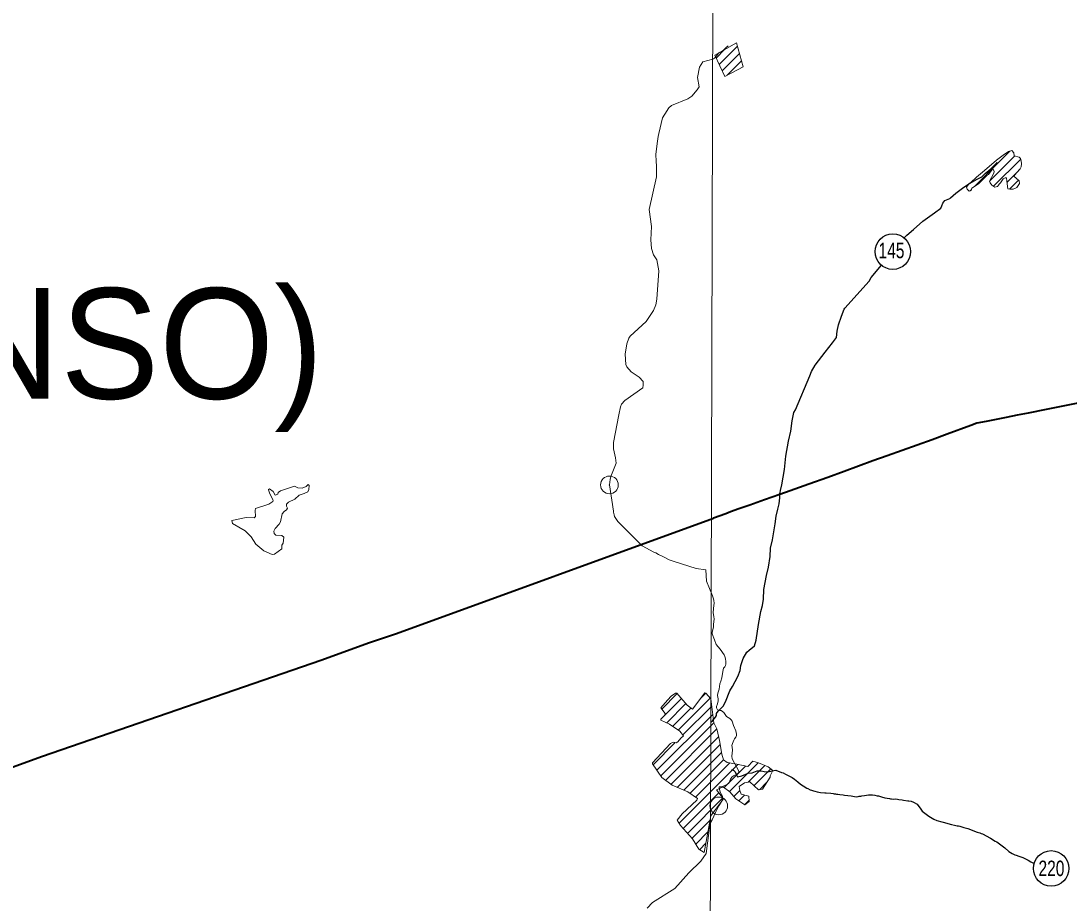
# Model space of a CAD drawing. Extents: x 553962 to 842807, y 8883888 to 9032388.
# Drawn here: x 582504 to 587242, y 8911874 to 8915863 of the extents above; entities that cross this region are included whole.
import ezdxf
from ezdxf.enums import TextEntityAlignment as Align

# ---------------------------------------------------------------- set-up
doc = ezdxf.new("R2010")
doc.units = 0
doc.header["$LTSCALE"] = 160
doc.header["$PDMODE"] = 32
doc.header["$PDSIZE"] = 80
doc.layers.add('6', color=7, linetype='Continuous', lineweight=13)

msp = doc.modelspace()

# ---------------------------------------------------------------- linework, layer by layer
at = {"layer": '6'}
for p, q in [((585646.2, 8915694.7), (585684.3, 8915732.9)), ((585654.5, 8915713.5), (585659, 8915718.1)), ((585659.8, 8915665.9), (585742.7, 8915748.8)), ((585673.4, 8915637.1), (585751.8, 8915715.5)), ((585696.2, 8915617.4), (585761, 8915682.2)), ((586813.8, 8915113.8), (586974.3, 8915274.2)), ((586882.8, 8915140.3), (586994.4, 8915251.9)), ((586900.1, 8915115.2), (587023, 8915238.1)), ((586961.6, 8915134.2), (587014.3, 8915187)), ((586972, 8915102.2), (587012.5, 8915142.8)), ((586794.2, 8915094.1), (586800.9, 8915100.8)), ((585164.2, 8913764.7), (585168, 8913788.9)), ((585396.8, 8912704.8), (585490.4, 8912798.3)), ((585400.9, 8912751.3), (585470.7, 8912821)), ((585475.4, 8912656.1), (585619.8, 8912800.4)), ((585574.5, 8912797.6), (585600.5, 8912823.6)), ((585423.2, 8912688.8), (585510.1, 8912775.6)), ((585450.2, 8912673.2), (585533, 8912756.1)), ((585495.7, 8912633.9), (585626.7, 8912764.9)), ((585378.8, 8912474.6), (585631.4, 8912727.2)), ((585396.4, 8912449.8), (585636.2, 8912689.5)), ((585418.5, 8912429.5), (585650.2, 8912661.2)), ((585361.2, 8912499.4), (585461.2, 8912599.4)), ((585442.6, 8912411.1), (585658.2, 8912626.7)), ((585471.2, 8912397.3), (585665.1, 8912591.2)), ((585501.1, 8912384.8), (585671, 8912554.7)), ((585478.8, 8912235.2), (585744.3, 8912500.7)), ((585528.9, 8912370.1), (585680.2, 8912521.4)), ((585553.8, 8912352.6), (585708.5, 8912507.3)), ((585706.9, 8912378.4), (585836.5, 8912508)), ((585682.1, 8912396.1), (585779.6, 8912493.6)), ((585791.3, 8912420.4), (585866.7, 8912495.8)), ((585817.4, 8912404.1), (585893.6, 8912480.2)), ((585842.2, 8912386.5), (585874.3, 8912418.5)), ((585497.3, 8912211.3), (585658.6, 8912372.5)), ((585726.9, 8912356), (585754.2, 8912383.3)), ((585749.5, 8912336.2), (585775.3, 8912362)), ((585517.3, 8912188.8), (585677.4, 8912349)), ((585774.5, 8912318.7), (585795.5, 8912339.8)), ((585537.3, 8912166.4), (585618.5, 8912247.6)), ((585554.2, 8912140.9), (585609.2, 8912195.9)), ((585572, 8912116.2), (585600, 8912144.3))]:
    msp.add_line(p, q, dxfattribs=at)
for points in [[(585656.3, 8924738.8), (585614.8, 8909969.8), (585579.9, 8898162.7)], [(585659.6, 8915718.8), (585664, 8915721.8), (585674.1, 8915726.3), (585679.1, 8915730.6), (585692.1, 8915742.6), (585701, 8915749.9)], [(585414.9, 8915441.5), (585432.8, 8915470.1), (585444.4, 8915480.8), (585518.2, 8915510), (585536, 8915523.2), (585560.6, 8915550.4), (585569.1, 8915565.3), (585561.9, 8915607.2), (585571.5, 8915653.5), (585585.9, 8915678), (585631.7, 8915689.4), (585634.6, 8915690.8), (585639.6, 8915694.9), (585655.2, 8915714.2)], [(585387.2, 8915353.3), (585404.3, 8915424.6), (585414.9, 8915441.5)], [(585376.5, 8915206.1), (585374.8, 8915228.7), (585374.3, 8915258.9), (585377.8, 8915297.1), (585380.9, 8915318.6), (585384.2, 8915340.2), (585387.2, 8915353.3)], [(585344.3, 8915010.4), (585377.6, 8915157), (585377.3, 8915185), (585376.5, 8915206.1)], [(585258.2, 8914437.7), (585330, 8914503.1), (585362.7, 8914553.7), (585373.3, 8914579.2), (585378.8, 8914604.6), (585387.7, 8914732), (585378.4, 8914783.1), (585363.1, 8914804.4), (585355, 8914834.1), (585351.6, 8914872.3), (585354.6, 8914933.5), (585344.3, 8915010.4)], [(585317.3, 8914216), (585316.1, 8914232.9), (585298.9, 8914252.4), (585262, 8914276.7), (585242.9, 8914298.7), (585238.3, 8914309.6), (585235.2, 8914355.7), (585242.8, 8914403.2), (585251.4, 8914427.6), (585258.2, 8914437.7)], [(585206.8, 8914082.2), (585213.6, 8914117), (585218.3, 8914129.3), (585233.9, 8914146.7), (585314.4, 8914203.2), (585317.3, 8914215.7), (585317.3, 8914216)], [(585168, 8913788.9), (585170.2, 8913803.4), (585194, 8913862.9), (585192.3, 8913886.6), (585182.1, 8913928.2), (585182.1, 8913956.3), (585206.8, 8914082.2)], [(583457.8, 8913603.4), (583457.8, 8913603.6), (583522.2, 8913617.7), (583557.9, 8913615.2), (583563.8, 8913622.4), (583562.2, 8913648.7), (583565.1, 8913658.5), (583624.2, 8913678.1), (583642.9, 8913689.1), (583643.7, 8913695.9), (583628.5, 8913724.3), (583623.7, 8913742.8)], [(583623.7, 8913742.8), (583623.3, 8913744.4), (583627.1, 8913746.3), (583644.5, 8913734.8), (583653.4, 8913717.7), (583665.2, 8913722.5), (583666.7, 8913731.1), (583676.8, 8913738.3), (583741.4, 8913759.2), (583755.9, 8913751.1), (583774.9, 8913749.5), (583793.7, 8913757.9), (583802.4, 8913766.6), (583802.8, 8913766.1)], [(583802.8, 8913766.1), (583806.2, 8913762.1), (583805.2, 8913743.9), (583801.3, 8913733.7), (583784.9, 8913725.3), (583761, 8913718.8), (583741.9, 8913700.6), (583713.4, 8913686.5), (583705, 8913677.2), (583704.9, 8913669.1), (583709.5, 8913660.2), (583704.9, 8913652.1), (583693.4, 8913644.5), (583685.4, 8913633.9), (583677.6, 8913597.6), (583671.8, 8913586.7), (583652.7, 8913567.2), (583647.2, 8913556.2), (583648, 8913545.1), (583655.7, 8913537.4), (583682.8, 8913536.6), (583692.1, 8913529), (583688.8, 8913501.7), (583682.8, 8913491.9), (583683.7, 8913476)], [(585202.5, 8913598.6), (585187.4, 8913621.3), (585184.9, 8913630.1), (585183, 8913640.7), (585182.1, 8913645.8), (585164.2, 8913764.7)], [(583565.2, 8913497.4), (583544.3, 8913529.8), (583517.2, 8913556.5), (583460.7, 8913589.7), (583457.8, 8913603.4)], [(585365.1, 8913461), (585312.1, 8913489.8), (585233.9, 8913567.4), (585202.5, 8913598.6)], [(583683.7, 8913476), (583650.5, 8913452), (583639.2, 8913449.5), (583602.1, 8913467.3), (583565.2, 8913497.4)], [(585556.7, 8913386.5), (585456.6, 8913418.5), (585434.8, 8913426.6), (585408.2, 8913439.8), (585386, 8913450.3), (585374.6, 8913458.3), (585365.1, 8913461)], [(585630.2, 8913263.8), (585602.7, 8913329.2), (585600.5, 8913381), (585556.7, 8913386.5)], [(585736.2, 8912623.7), (585737.8, 8912631.2), (585738.3, 8912638), (585735.4, 8912652.4), (585724.9, 8912676.3), (585718.3, 8912696.1), (585715, 8912702.5), (585708.5, 8912708.9), (585700.5, 8912712.7), (585693.4, 8912718.1), (585681, 8912734.9), (585675.2, 8912740.7), (585669.2, 8912744.5), (585662.6, 8912744.7), (585653.1, 8912748.3), (585649.1, 8912753.1), (585647.6, 8912756.5), (585647.8, 8912762.3), (585652.8, 8912775.5), (585655.5, 8912788.5), (585655.4, 8912796.9), (585652.9, 8912813.2), (585653.4, 8912822.4), (585659.4, 8912841.6), (585663.8, 8912865.3), (585667.9, 8912876.9), (585671.8, 8912892.1), (585676, 8912920.4), (585680, 8912935.4), (585685.6, 8912942.4), (585689.2, 8912948.4), (585690.5, 8912953.8), (585690.6, 8912965.7), (585688.4, 8912978.7), (585685.4, 8912989.5), (585682.3, 8912996.3), (585663.9, 8913022.7), (585646, 8913043.7), (585639.3, 8913063.9), (585628.3, 8913091.6), (585627.9, 8913097.2), (585633.8, 8913122.4), (585634.1, 8913133.2), (585636.9, 8913159.3), (585636.4, 8913167.7), (585632.5, 8913187.7), (585636.7, 8913220.8), (585636.8, 8913228.4), (585635.7, 8913243), (585633.6, 8913253.8), (585630.2, 8913263.8)], [(585622.7, 8912796.8), (585600.5, 8912823.7), (585595.2, 8912825), (585539.5, 8912751.2), (585515.6, 8912769.3), (585469.4, 8912822.4), (585462.9, 8912823.7), (585443.5, 8912809), (585414.9, 8912778.3), (585415.6, 8912779)], [(585622.1, 8912267.7), (585652.2, 8912309.6), (585680.1, 8912345.6), (585648.2, 8912385.5), (585662.2, 8912391.5), (585674.1, 8912397.5), (585680.1, 8912397.5), (585708.1, 8912377.6), (585736.1, 8912345.6), (585776.1, 8912317.6), (585796.1, 8912333.6), (585794.1, 8912357.6), (585760.1, 8912365.6), (585754.1, 8912383.5), (585750.1, 8912401.5), (585774.1, 8912417.5), (585798.1, 8912421.5), (585838, 8912385.5), (585856, 8912389.5), (585890, 8912443.5), (585890, 8912449.5), (585902, 8912473.5), (585882, 8912489.5), (585838, 8912507.5), (585812.1, 8912515.5), (585790.1, 8912491.5), (585740.1, 8912501.5), (585696.1, 8912509.5), (585680.1, 8912521.5), (585672.1, 8912547.5), (585662.2, 8912609.5), (585650.2, 8912661.4), (585636.2, 8912689.4), (585622.7, 8912796.8)], [(585415.6, 8912779), (585396.2, 8912757.3), (585416.2, 8912731.2), (585414.5, 8912723), (585396.8, 8912705.3), (585396.8, 8912701), (585436.1, 8912682.8), (585481.6, 8912651.8), (585498.9, 8912629.7), (585486.4, 8912619.5), (585473.8, 8912602.6), (585466, 8912598.1), (585452.6, 8912601.9), (585439.9, 8912594.7), (585358.3, 8912507.7), (585358.3, 8912503.4), (585401.6, 8912442.4), (585447.4, 8912407.4), (585518.3, 8912377.6), (585561.9, 8912346.9), (585558.9, 8912339.9), (585492.8, 8912277.7), (585470.1, 8912248.8), (585485.7, 8912224.4), (585539.5, 8912164), (585568.8, 8912118.3), (585592.6, 8912103), (585622.1, 8912267.7)], [(585658.3, 8912313), (585669.3, 8912330.1), (585674.8, 8912344.1), (585674.7, 8912356.1), (585670, 8912363.9), (585669.5, 8912366.5), (585664.5, 8912377.1), (585660.4, 8912393.1), (585660.6, 8912399.1), (585661.4, 8912399.7), (585667, 8912398.8), (585671.5, 8912399.6), (585691.6, 8912407.8), (585703.4, 8912415.2), (585710.9, 8912433.7), (585717.4, 8912443.1), (585724.5, 8912449.1), (585741.6, 8912456.2), (585745.8, 8912461.4), (585749, 8912467.6), (585749.3, 8912469.8), (585718.8, 8912525.6), (585717.8, 8912538.1), (585721, 8912565.3), (585718.2, 8912578.9), (585717.9, 8912586.7), (585719.7, 8912596.1), (585725.9, 8912610.6), (585729.7, 8912616.2), (585736.2, 8912623.7)], [(585335.1, 8911850.8), (585358.8, 8911875.8), (585459.9, 8911939.1), (585523.3, 8912010.5), (585577.2, 8912063.6), (585601.4, 8912098.4), (585618, 8912226.8), (585623.8, 8912242.6), (585628.7, 8912250.5), (585642.8, 8912284.1), (585658.3, 8912313)]]:
    msp.add_lwpolyline(points, dxfattribs=at)
for points in [[(585640, 8915707.7), (585685.4, 8915611.8), (585768.3, 8915655.4), (585738.6, 8915763.7)], [(586913.1, 8915233.4), (586943.5, 8915256), (586968, 8915272.7), (586983.7, 8915276.6), (586992.5, 8915266.8), (586993.5, 8915252.1), (587016, 8915247.2), (587021.9, 8915241.3), (587025.8, 8915229.5), (587026.8, 8915216.8), (587024.8, 8915203), (587019.9, 8915194.2), (587006.2, 8915176.6), (586997.4, 8915168.7), (586993.5, 8915159.9), (587003.3, 8915152), (587016, 8915139.3), (587018, 8915127.5), (587005.2, 8915109.9), (586989.5, 8915102), (586973.9, 8915102), (586965, 8915103), (586961.1, 8915138.3), (586958.2, 8915153), (586953.3, 8915153), (586943.5, 8915149.1), (586931.7, 8915130.5), (586925.8, 8915124.6), (586922.9, 8915119.7), (586918, 8915113.8), (586906.2, 8915110.8), (586892.5, 8915120.7), (586884.6, 8915130.5), (586881.7, 8915138.3), (586901.3, 8915174.6), (586903.3, 8915182.4), (586899.3, 8915192.2), (586894.4, 8915190.3), (586877.8, 8915167.7), (586870.9, 8915165.8), (586832.7, 8915126.5), (586802.3, 8915105.9), (586799.3, 8915095.2), (586789.5, 8915093.2), (586780.7, 8915102), (586777.8, 8915110.8), (586790.5, 8915127.5), (586797.4, 8915131.4), (586823.8, 8915156.9), (586860.1, 8915186.4)]]:
    msp.add_lwpolyline(points, close=True, dxfattribs=at)
at = {"layer": '6', "lineweight": 25}
for points in [[(586706.4, 8915062.2), (586729.7, 8915084), (586760.1, 8915106.5), (586784.3, 8915123.2), (586823.6, 8915145.7), (586847, 8915158.3), (586863.6, 8915174), (586876.8, 8915185.2), (586890.9, 8915196.4), (586914.5, 8915221.7), (586915.6, 8915222.3), (586917.4, 8915222.5)], [(586497.7, 8914883.6), (586508.3, 8914893.6), (586538, 8914920.3), (586580.2, 8914956.6), (586633.3, 8914995.3), (586661.6, 8915016), (586666.2, 8915026.8), (586670.9, 8915039.1), (586680.2, 8915050.5), (586702.7, 8915060.1), (586706.4, 8915062.2)], [(586228.4, 8914563.8), (586338, 8914686.4), (586347.1, 8914702.6), (586393.3, 8914758.1)], [(586070, 8914257.2), (586077.1, 8914278.1), (586094.2, 8914305.4), (586139.4, 8914364.6), (586172.7, 8914407.5), (586190, 8914431.6), (586192.9, 8914459.2), (586200, 8914488.1), (586213.2, 8914528.1), (586224.4, 8914559.4), (586228.4, 8914563.8)], [(585934, 8913722), (585934.1, 8913727.4), (585935.2, 8913729.7), (585937.4, 8913740.1), (585943.5, 8913764.7), (585955.7, 8913833.7), (585961.6, 8913894.9), (585973, 8913962.3), (585983.6, 8914007.2), (585990.8, 8914055.1), (585996.9, 8914092.1), (586005.3, 8914103.8), (586070, 8914257.2)], [(585856.5, 8913219.1), (585860.7, 8913248.2), (585862.4, 8913291.7), (585868.5, 8913322.9), (585873.7, 8913355.2), (585882.9, 8913393), (585891, 8913440.9), (585892.9, 8913478), (585900.7, 8913515.9), (585913.7, 8913588.2), (585917.8, 8913623.5), (585925.6, 8913655.5), (585931.1, 8913678.4), (585934.2, 8913705.8), (585934, 8913722)], [(585623.2, 8912691.7), (585629.9, 8912698.6), (585644, 8912715.2), (585647.4, 8912722.6), (585647.8, 8912731), (585656, 8912741.3), (585677.9, 8912764.1), (585688.7, 8912784), (585708.8, 8912833.9), (585720.6, 8912852.9), (585744.2, 8912898.7), (585755.7, 8912925.3), (585758.6, 8912948.3), (585769, 8912979.4), (585785.3, 8913008.3), (585795.4, 8913017.5), (585819.2, 8913037.2), (585827, 8913063.2), (585838, 8913133.6), (585848.6, 8913192.5), (585856.5, 8913219.1)], [(585714.7, 8912475.9), (585724.1, 8912475.4), (585725.1, 8912474.8), (585731.8, 8912467), (585736.8, 8912456.3), (585742.8, 8912445.1), (585743.5, 8912444.3), (585763.1, 8912449.6), (585791.7, 8912461.8), (585809.2, 8912463.3), (585824.3, 8912469.3), (585831.6, 8912471.5), (585844.2, 8912472.3), (585850.6, 8912471.9), (585863.1, 8912469.2), (585875.1, 8912467.4), (585880.6, 8912467.8), (585886.4, 8912469), (585893.4, 8912471), (585899.8, 8912472.4), (585915.8, 8912474.7), (585942.4, 8912464.9), (585949, 8912463.1), (585959.9, 8912457.3), (585989.6, 8912441.1), (586000.1, 8912434.3), (586016.1, 8912421.7), (586027.8, 8912412.1), (586039.7, 8912403.8), (586056.1, 8912394.2), (586061.5, 8912391.2), (586072, 8912386.2), (586077.3, 8912384), (586087, 8912380.8), (586092.6, 8912379.8), (586102.9, 8912376.2), (586118.2, 8912374), (586137.9, 8912373.1), (586144, 8912373.1), (586164.9, 8912371.5), (586175.2, 8912369.5), (586180.3, 8912368.1), (586185.2, 8912367.3), (586190.5, 8912366.9), (586195.8, 8912366.7), (586205.8, 8912365.2), (586221, 8912363.6), (586226.7, 8912362.2), (586256.6, 8912358.6), (586272.5, 8912355.8), (586282.2, 8912354.8), (586287.7, 8912355.5), (586293.6, 8912356.7), (586300, 8912357.1), (586305.6, 8912358.1), (586317.3, 8912360.9), (586335.4, 8912362.9), (586335.4, 8912362.9), (586348, 8912363.6)], [(586348, 8912363.6), (586353.5, 8912363), (586363.2, 8912361.4), (586373.8, 8912359), (586379.8, 8912358.2), (586388.9, 8912356), (586394.6, 8912354), (586409.6, 8912349.8), (586430, 8912346.7), (586435.1, 8912345.5), (586439.7, 8912344.7), (586450.3, 8912344.3), (586456.2, 8912344.7), (586466.5, 8912344.1), (586471.8, 8912342.9), (586486.8, 8912340.8), (586492.6, 8912339.4), (586512.4, 8912336), (586518, 8912335.8), (586528.4, 8912334.6), (586538.3, 8912330.6), (586554.6, 8912320.6), (586566.6, 8912304.4), (586568.3, 8912303), (586577.9, 8912290.2), (586583.1, 8912284.6), (586607.6, 8912267), (586623.2, 8912258.4), (586629.7, 8912253.2), (586643.5, 8912247.5), (586666.8, 8912241.5), (586673.2, 8912239.3), (586710.9, 8912228.5), (586724.5, 8912226.6), (586736.3, 8912223.8), (586742.6, 8912222.6), (586748.4, 8912221), (586766.5, 8912215), (586784.4, 8912210.6), (586796.5, 8912206.4), (586814.4, 8912199.1), (586826, 8912195.1), (586837.7, 8912191.3), (586843.9, 8912188.7), (586850.1, 8912186.7), (586886.9, 8912168.1), (586907.5, 8912153.5), (586915.4, 8912150.1), (586939.5, 8912132.9), (586950.7, 8912123.9), (586970.1, 8912107.2), (586976.9, 8912102), (586984.3, 8912097.8), (586997.1, 8912092.2), (587002.8, 8912090.2), (587014.6, 8912085.8), (587032.8, 8912080.2), (587044.3, 8912074.2), (587056.4, 8912067.2), (587068.5, 8912060.6), (587083.5, 8912053.1)]]:
    msp.add_lwpolyline(points, dxfattribs=at)
at = {"layer": '6', "lineweight": 40}
for points in [[(587942.9, 8914269.9), (587894.7, 8914259.8), (587797.8, 8914239.6), (587700.8, 8914220), (587586.4, 8914197.2), (587471.4, 8914174.2), (587387.3, 8914155.4), (587304, 8914139.1), (587220.7, 8914122.7), (587137.7, 8914106.3), (587056.1, 8914089), (587006.5, 8914079.3)], [(587006.5, 8914079.3), (586956.9, 8914069.8), (586911.4, 8914060.1), (586866.7, 8914051.8), (586825.2, 8914043.6), (586798.3, 8914033.5), (586690.9, 8913993.9), (586622.7, 8913968.9), (586555, 8913944.4), (586487.3, 8913919.8), (586419.9, 8913896.5), (586354.1, 8913872.9), (586290, 8913849.2), (586225.8, 8913825.7), (586151.9, 8913798.9), (586066.1, 8913768.3), (585980.4, 8913738.3), (585934, 8913722)], [(585934, 8913722), (585864.5, 8913697.7), (585798.1, 8913673.2), (585748.7, 8913656.8), (585711.9, 8913642.6), (585690.2, 8913634.1), (585634.1, 8913614.2)], [(582260, 8912414.3), (582602, 8912537.9), (583859, 8912972.9), (584080.2, 8913052.4), (584201.3, 8913092.2), (585634.1, 8913614.2)]]:
    msp.add_lwpolyline(points, dxfattribs=at)
at = {"layer": '6', "lineweight": 25}
for centre in [(586445.1, 8914819.6), (587160.8, 8912030.6)]:
    msp.add_circle(centre, 80.3, dxfattribs=at)
at = {"layer": '6'}
for p in [(585164.2, 8913764.7), (585658.3, 8912313)]:
    msp.add_point(p, dxfattribs=at)

# ---------------------------------------------------------------- texts
at = {"layer": '6', "width": 0.75}
for s, p in [('145', (586439, 8914789.8)), ('220', (587162.1, 8911995.9))]:
    msp.add_text(s, height=70, dxfattribs=at).set_placement(p, align=Align.CENTER)
at = {"layer": '6'}
msp.add_text('(PAULO AFONSO)', height=500, dxfattribs=at).set_placement((578150.5, 8914154.4))

doc.saveas('drawing.dxf')
